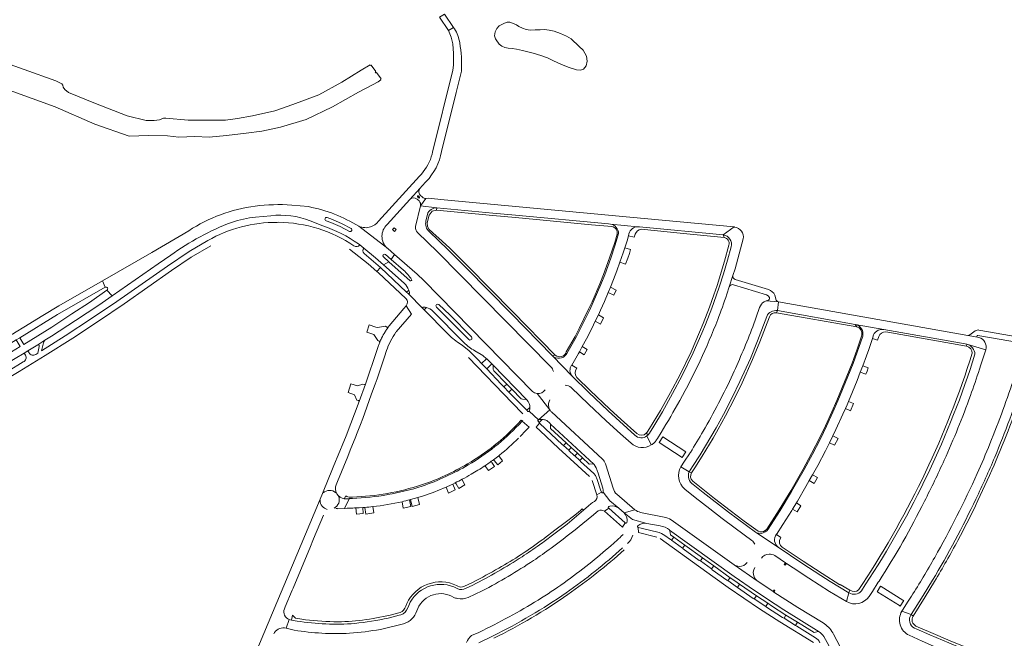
# Model space of a CAD drawing. Header units: metres. Extents: x 166325 to 190320, y 381923 to 404576.
# Tile 371 of 656: x 175413 to 175992, y 389663 to 390027. Entities that reach past the tile are written whole.
import ezdxf

# ---------------------------------------------------------------- set-up
doc = ezdxf.new("R2010")
doc.units = ezdxf.units.M
for name, color, linetype, lineweight in [('B-WE-OG-WATER_BEEK-GV', 8, 'Continuous', 18), ('B-WE-OG-WATER_MEER-GV', 8, 'Continuous', 18), ('B-WE-VH-VERHARDING_ASFALT-GV', 8, 'Continuous', 18), ('B-WE-VH-VERHARDING_BETON-GV', 8, 'Continuous', 18), ('B-WE-VH-VERHARDING_BETONSTRAATSTEEN-GV', 8, 'Continuous', 18)]:
    doc.layers.add(name, color=color, linetype=linetype, lineweight=lineweight)

msp = doc.modelspace()

# ---------------------------------------------------------------- linework, layer by layer
at = {"layer": 'B-WE-OG-WATER_BEEK-GV', "flags": 128}
for points in [[(175619.007, 389999.908), (175613.749, 389996.831), (175602.361, 389989.81), (175588.731, 389982.389), (175573.507, 389976.566), (175563.025, 389972.834), (175549.817, 389969.975), (175541.037, 389968.469), (175533.952, 389967.426), (175525.341, 389967.395), (175511.96, 389967.342), (175498.883, 389968.631), (175497.504, 389968.627), (175495.198, 389967.654), (175492.019, 389967.234), (175487.249, 389967.222), (175476.189, 389969.886), (175456.476, 389977.556), (175441.729, 389983.745), (175439.512, 389985.396), (175438.522, 389986.802), (175438.232, 389988.008), (175437.808, 389988.783), (175434.107, 389990.459), (175415.508, 389997.194), (175398.232, 390003.271)], [(175406.653, 389985.063), (175433.718, 389975.34), (175457.208, 389965.105), (175477.298, 389957.923), (175488.634, 389958.392), (175499.837, 389958.202), (175506.531, 389957.481), (175515.931, 389957.802), (175524.246, 389957.478), (175534.474, 389958.366), (175546.165, 389959.679), (175555.293, 389961.002), (175566.337, 389963.312), (175581.385, 389967.758), (175596.832, 389975.199), (175612.226, 389983.977), (175620.331, 389988.289), (175623.608, 389990.033), (175625.243, 389991.225), (175625.032, 389991.437), (175625.456, 389991.736), (175622.671, 389995.542), (175622.355, 389995.303), (175621.99, 389995.776), (175622.316, 389996.027), (175619.547, 389999.812), (175619.245, 389999.588), (175619.007, 389999.908)]]:
    msp.add_lwpolyline(points, dxfattribs=at)
at = {"layer": 'B-WE-OG-WATER_MEER-GV', "flags": 128}
msp.add_lwpolyline([(175692.986, 390014.58), (175694.908, 390012.105), (175696.421, 390010.956), (175698.105, 390010.238), (175700.063, 390009.71), (175702.39, 390009.464), (175705.096, 390009.078), (175708.502, 390008.453), (175714.923, 390006.899), (175719.429, 390005.454), (175723.272, 390004.007), (175726.781, 390002.391), (175731.429, 390000.233), (175735.96, 389998.401), (175740.268, 389997.084), (175742.634, 389996.735), (175744.36, 389997.453), (175745.965, 389999.317), (175746.66, 390002.179), (175746.192, 390005.025), (175744.254, 390008.552), (175741.889, 390010.833), (175737.089, 390015.191), (175734.35, 390016.827), (175730.923, 390018.365), (175727.254, 390019.777), (175724.305, 390020.368), (175721.443, 390020.804), (175718.891, 390020.628), (175716.054, 390020.453), (175713.063, 390020.332), (175710.716, 390020.702), (175708.494, 390021.528), (175706.322, 390022.479), (175704.985, 390023.386), (175702.6, 390024.416), (175701.021, 390024.954), (175699.562, 390024.995), (175697.905, 390024.414), (175694.895, 390022.873), (175693.499, 390021.33), (175692.534, 390019.404), (175692.166, 390016.922), (175692.698, 390015.312)], close=True, dxfattribs=at)
at = {"layer": 'B-WE-VH-VERHARDING_ASFALT-GV', "flags": 128}
for points in [[(175662.73, 390029.786), (175659.823, 390028.015), (175664.982, 390020.06), (175667.946, 390021.982)], [(175651.72, 389921.385), (175648.589, 389917.068), (175658.285, 389915.857), (175691.185, 389912.772), (175704.502, 389911.608), (175759.178, 389906.398), (175760.361, 389906.285), (175776.445, 389904.73), (175777.439, 389904.729), (175826.618, 389899.966), (175833.03, 389904.614), (175780.025, 389909.627), (175662.509, 389920.615), (175653.169, 389921.527)], [(175791.156, 389781.143), (175788.973, 389777.801), (175802.493, 389769.051), (175804.621, 389772.368)], [(175759.227, 389739.198), (175756.699, 389737.432), (175767.356, 389728.106), (175768.924, 389730.614)], [(175919.49, 389693.081), (175919.142, 389693.445), (175917.027, 389690.076), (175917.54, 389689.843), (175930.209, 389681.897), (175930.653, 389681.539), (175932.766, 389684.898), (175932.233, 389685.141)]]:
    msp.add_lwpolyline(points, close=True, dxfattribs=at)
for points in [[(175668.671, 390021.136), (175667.946, 390021.982), (175664.982, 390020.06), (175666.667, 390016.267), (175667.533, 390012.222), (175668.062, 390006.568), (175668.022, 389999.789), (175667.622, 389996.779), (175655.689, 389948.56), (175655.43, 389947.513)], [(175660.977, 389948.911), (175669.56, 389983.69), (175672.662, 389996.257)], [(175649.155, 389935.656), (175648.075, 389934.472), (175623.864, 389907.937)], [(175648.373, 389927.41), (175649.431, 389928.538), (175652.001, 389931.278)], [(175628.922, 389906.012), (175642.304, 389920.797), (175648.373, 389927.41)], [(175648.373, 389927.41), (175642.304, 389920.797)], [(175646.559, 389920.963), (175647.733, 389919.877)], [(175647.587, 389921.685), (175646.816, 389922.386)], [(175647.236, 389922.819), (175647.982, 389922.117)], [(175649.774, 389922.067), (175648.419, 389923.369)], [(175648.589, 389917.068), (175651.72, 389921.385)], [(175582.771, 389916.552), (175572.875, 389917.52)], [(175658.285, 389915.857), (175648.589, 389917.068), (175645.689, 389904.852)], [(175551.658, 389910.457), (175560.655, 389911.205)], [(175565.167, 389907.36), (175564.378, 389907.329)], [(175583.819, 389908.238), (175591.201, 389905.31)], [(175512.33, 389902.405), (175490.6, 389889.504), (175461.69, 389872.946), (175463.202, 389869.165)], [(175628.058, 389888.429), (175631.282, 389885.545), (175633.268, 389888.388), (175629.324, 389891.863), (175612.332, 389905.024)], [(175612.332, 389905.024), (175629.324, 389891.863), (175628.937, 389892.204)], [(175646.771, 389901.366), (175658.607, 389889.894), (175725.232, 389822.409)], [(175774.626, 389782.11), (175758.927, 389796.548), (175747.349, 389807.461), (175737.852, 389816.82), (175726.135, 389828.782), (175701.975, 389853.718), (175675.442, 389880.623), (175664.636, 389891.277), (175653.609, 389901.856)], [(175765.026, 389900.724), (175764.843, 389899.92), (175762.914, 389893.432), (175760.454, 389886.168), (175756.927, 389876.43), (175754.67, 389870.822), (175750.113, 389860.33), (175748.136, 389855.963), (175742.522, 389844.517), (175740.111, 389839.867), (175734.667, 389830.144), (175734.308, 389829.62)], [(175776.445, 389904.73), (175760.361, 389906.285)], [(175833.276, 389904.58), (175833.153, 389904.598), (175833.03, 389904.614), (175826.618, 389899.966)], [(175523.562, 389896.578), (175512.496, 389890.161), (175499.929, 389881.631), (175469.956, 389860.774), (175455.112, 389850.698), (175439.768, 389840.652), (175425.717, 389831.796), (175426.864, 389836.455), (175427.279, 389837.372), (175427.813, 389837.95), (175423.566, 389835.326)], [(175758.964, 389866.068), (175760.281, 389869.212), (175762.13, 389873.627), (175764.08, 389878.788), (175765.887, 389883.996), (175767.761, 389889.395), (175768.715, 389892.321), (175770.035, 389896.376), (175770.896, 389899.399), (175770.794, 389899.425), (175771.123, 389900.617)], [(175828.685, 389864.994), (175830.131, 389869.338), (175832.299, 389876.104), (175833.518, 389880.036), (175838.379, 389897.556)], [(175380.852, 389801.368), (175396.909, 389810.441), (175412.554, 389819.635), (175427.986, 389829.015), (175444.188, 389839.304), (175459.271, 389849.207), (175474.291, 389859.476), (175502.251, 389878.961), (175513.834, 389886.851), (175525.237, 389893.476)], [(175606.803, 389891.581), (175617.891, 389882.898), (175622.968, 389878.382), (175625.043, 389880.743), (175615.411, 389889.093)], [(175612.115, 389894.634), (175612.886, 389894.039), (175615.332, 389892.229), (175622.217, 389886.461), (175626.882, 389882.253), (175629.961, 389884.068), (175626.769, 389886.955)], [(175615.332, 389892.229), (175612.886, 389894.039)], [(175831.252, 389892.974), (175829.034, 389885.05), (175826.663, 389877.054), (175824.397, 389869.765), (175822.491, 389864.153), (175819.854, 389856.834), (175816.128, 389847.201), (175814.06, 389842.153), (175808.969, 389830.585), (175802.481, 389817.264), (175796.85, 389806.586), (175790.938, 389795.918), (175785.844, 389787.421), (175783.312, 389783.43), (175782.527, 389782.43), (175781.751, 389781.729), (175784.296, 389776.406)], [(175464.2, 389867.429), (175467.319, 389864.071), (175494.419, 389882.904), (175501.743, 389887.951)], [(175642.597, 389873.017), (175629.961, 389884.068), (175626.882, 389882.253), (175639.037, 389871.504)], [(175633.268, 389888.388), (175631.282, 389885.545), (175638.694, 389879.161)], [(175714.376, 389807.896), (175650.47, 389873.183), (175646.695, 389876.771), (175633.268, 389888.388)], [(175664.387, 389841.98), (175650.779, 389855.874), (175650.012, 389856.658), (175641.274, 389865.508), (175640.444, 389866.287), (175625.043, 389880.743), (175622.968, 389878.382), (175623.873, 389877.578), (175639.988, 389862.566)], [(175371.893, 389816.031), (175373.68, 389816.941), (175375.92, 389818.156), (175385.097, 389822.971), (175400.684, 389831.927), (175410.822, 389838.136), (175412.991, 389839.472), (175435.104, 389853.108), (175463.202, 389869.165), (175461.69, 389872.946), (175435.895, 389858.172), (175426.468, 389852.54), (175415.299, 389845.618), (175410.898, 389842.89), (175408.709, 389841.534), (175408.267, 389841.284), (175373.862, 389821.829), (175371.677, 389820.592), (175370.567, 389819.98), (175369.871, 389819.655)], [(175832.299, 389876.104), (175830.131, 389869.338)], [(175853.16, 389867.746), (175833.682, 389873.639)], [(175415.566, 389830.434), (175417.728, 389831.727), (175423.566, 389835.326), (175427.813, 389837.95), (175431.602, 389840.323), (175445.788, 389849.512), (175459.547, 389858.67), (175467.319, 389864.071), (175464.2, 389867.429), (175453.912, 389860.267), (175443.686, 389853.436), (175431.786, 389845.721), (175415.412, 389835.559), (175412.991, 389839.472), (175410.822, 389838.136), (175413.232, 389834.225), (175408.177, 389831.169)], [(175737.387, 389823.351), (175737.488, 389823.292), (175741.476, 389830.195), (175741.998, 389831.135), (175743.711, 389834.225), (175746.237, 389838.782), (175749.278, 389844.855), (175751.37, 389849.204), (175753.164, 389852.933), (175754.453, 389855.613), (175756.715, 389860.699), (175758.964, 389866.068)], [(175832.579, 389870.652), (175852.099, 389864.726), (175852.961, 389864.201), (175853.802, 389863.185)], [(175641.274, 389865.508), (175650.012, 389856.658)], [(175858.486, 389855.389), (175859.004, 389860.6), (175851.755, 389861.101), (175850.635, 389860.557)], [(175853.398, 389861.734), (175852.879, 389861.421), (175851.755, 389861.101), (175859.004, 389860.6)], [(175857.527, 389862.114), (175857.211, 389863.821), (175856.945, 389864.543)], [(175859.004, 389860.6), (175858.486, 389855.389), (175904.164, 389847.31), (175921.035, 389844.335), (175968.873, 389835.913), (175969.878, 389835.684), (175981.017, 389832.421)], [(175976.894, 389839.691), (175976.071, 389839.87), (175970.405, 389840.862), (175859.004, 389860.6)], [(175634.306, 389842.873), (175643.264, 389853.38), (175640.257, 389858.309), (175638.884, 389856.698), (175630.148, 389846.449), (175629.578, 389845.672), (175628.914, 389844.722)], [(175640.257, 389858.309), (175643.264, 389853.38)], [(175655.834, 389855.158), (175673.49, 389837.238)], [(175659.364, 389858.943), (175665.89, 389852.884), (175678.512, 389840.044)], [(175847.954, 389857.267), (175843.935, 389845.846)], [(175807.272, 389772.008), (175806.99, 389771.559), (175806.708, 389771.11), (175803.892, 389766.838), (175801.734, 389763.565), (175806.627, 389760.653), (175808.613, 389763.7), (175812.998, 389770.54), (175819.329, 389781.098), (175822.416, 389786.432), (175826.701, 389794.317), (175831.924, 389804.345), (175836.39, 389813.649), (175842.527, 389827.312), (175846.776, 389837.659), (175852.203, 389852.031)], [(175921.035, 389844.335), (175904.164, 389847.31)], [(175974.808, 389843.496), (175971.666, 389841.196)], [(176009.651, 389838.263), (175976.957, 389843.981)], [(175678.71, 389838.612), (175678.341, 389838.385)], [(175908.603, 389840.39), (175902.943, 389824.335), (175899.939, 389816.611), (175894.027, 389802.314), (175891.102, 389795.691), (175887.296, 389787.4), (175883.705, 389780.055), (175879.082, 389771.026), (175874.118, 389761.917), (175866.798, 389749.096), (175859.979, 389737.9), (175852.965, 389726.95)], [(175898.502, 389797.838), (175899.476, 389800.018), (175900.326, 389802.048), (175902.638, 389807.575), (175905.363, 389814.386), (175907.186, 389819.184), (175908.636, 389823.003), (175910.832, 389828.785), (175912.189, 389832.617), (175914.345, 389839.036), (175914.278, 389839.057), (175914.941, 389841.144)], [(175970.405, 389840.862), (175976.071, 389839.87)], [(175976.237, 389840.829), (176001.305, 389836.483), (176009.376, 389835.084), (176011.351, 389837.18)], [(175418.436, 389830.55), (175417.728, 389831.727), (175415.566, 389830.434), (175416.305, 389829.15)], [(175424.395, 389834.404), (175423.531, 389830.426), (175422.37, 389829.622)], [(175623.845, 389834.839), (175623.089, 389832.588), (175616.229, 389812.167), (175612.435, 389802.033), (175604.856, 389781.786), (175599.214, 389768.045), (175599.048, 389767.641), (175591.718, 389749.79), (175590.91, 389747.775), (175588.648, 389742.136), (175546.19, 389641.131), (175551.255, 389639.002)], [(175619.681, 389805.818), (175621.054, 389809.547), (175621.998, 389812.112), (175623.078, 389815.338), (175626.219, 389824.764), (175627.349, 389828.141), (175628.609, 389831.912)], [(175711.751, 389796.135), (175711.057, 389796.848), (175700.499, 389807.53), (175697.558, 389810.505), (175695.952, 389812.13), (175687.5, 389821.155), (175686.819, 389821.882), (175684.509, 389824.289), (175682.5, 389826.381), (175680.6, 389828.359), (175676.925, 389831.925), (175673.235, 389834.924), (175671.3, 389836.313)], [(175679.706, 389832.283), (175680.584, 389831.755), (175684.221, 389829.568), (175685.167, 389828.966), (175687.46, 389827.147), (175687.618, 389827.022), (175689.803, 389824.807), (175690.522, 389824.077), (175691.132, 389823.459), (175711.198, 389802.904)], [(175977.265, 389820.94), (175978.13, 389823.587), (175981.017, 389832.421), (175969.878, 389835.684)], [(175303.972, 389769.624), (175307.414, 389771.422), (175363.563, 389800.756), (175365.296, 389801.661), (175376.439, 389807.675), (175378.256, 389808.656), (175380.527, 389809.927), (175393.256, 389817.166), (175405.033, 389824.083), (175415.566, 389830.434)], [(175676.823, 389827.759), (175702.448, 389801.144), (175708.802, 389794.762)], [(175726.135, 389828.782), (175737.852, 389816.82)], [(175415.069, 389825.218), (175406.203, 389819.887), (175385.305, 389807.828), (175384.86, 389807.571)], [(175737.179, 389810.155), (175747.371, 389800.368), (175757.829, 389790.599), (175766.148, 389782.957), (175772.372, 389777.382)], [(175598.925, 389753.029), (175599.711, 389754.925), (175605.79, 389769.579), (175607.322, 389773.261), (175610.564, 389781.291), (175611.032, 389782.521), (175611.405, 389783.503), (175613.259, 389788.376), (175614.609, 389792.037), (175619.681, 389805.818)], [(175712.472, 389796.317), (175717.908, 389791.088), (175724.607, 389797.157), (175717.105, 389806.649)], [(175717.105, 389806.649), (175724.607, 389797.157)], [(175724.607, 389797.157), (175717.908, 389791.088), (175718.713, 389791.333)], [(175857.826, 389723.849), (175857.946, 389723.767), (175861.676, 389729.539), (175866.873, 389737.831), (175867.395, 389738.687), (175869.67, 389742.417), (175870.184, 389743.261), (175875.239, 389751.91), (175877.192, 389755.435), (175879.11, 389758.897), (175882.117, 389764.324), (175886.703, 389773.003), (175889.013, 389777.688), (175891.048, 389781.814), (175892.82, 389785.407), (175896.999, 389794.475), (175898.502, 389797.838)], [(175708.794, 389790.822), (175708.376, 389790.373), (175712.551, 389786.893)], [(175717.908, 389791.088), (175712.472, 389796.317)], [(175755.62, 389768.114), (175725.526, 389795.884)], [(175707.196, 389781.422), (175710.506, 389784.866), (175711.047, 389785.402), (175712.551, 389786.893), (175708.376, 389790.373), (175706.416, 389788.271), (175706.339, 389788.332)], [(175716.641, 389786.935), (175718.603, 389789.291), (175718.392, 389789.69), (175717.696, 389790.364)], [(175739.418, 389769.945), (175739.318, 389770.037), (175738.874, 389770.253), (175735.986, 389772.888), (175735.833, 389773.246), (175735.726, 389773.343), (175732.759, 389776.05), (175732.657, 389776.143), (175732.122, 389776.387), (175718.603, 389789.291), (175716.641, 389786.935), (175719.02, 389784.665), (175729.652, 389774.534), (175747.98, 389757.772)], [(175723.218, 389790.425), (175724.184, 389789.655), (175724.821, 389788.996), (175725.1, 389788.683), (175750.467, 389765.192), (175750.75, 389764.981), (175751.887, 389762.904), (175753.096, 389759.89), (175755.766, 389751.059), (175756.03, 389749.762), (175756.001, 389748.719), (175759.873, 389743.537), (175765.181, 389739.178), (175768.346, 389736.48), (175774.646, 389738.323), (175764.059, 389747.381)], [(175784.296, 389776.406), (175781.751, 389781.729)], [(175787.373, 389779.34), (175787.945, 389780.184), (175790.104, 389783.685)], [(175694.71, 389770.103), (175694.756, 389770.138), (175694.802, 389770.173), (175694.986, 389770.453)], [(175749.438, 389755.458), (175752.295, 389747.06), (175754.996, 389748.599), (175754.489, 389750.014), (175752.507, 389756.095), (175751.443, 389758.394), (175750.432, 389759.636), (175742.732, 389766.729), (175742.452, 389767.139), (175742.366, 389767.218), (175739.418, 389769.945)], [(175757.521, 389764.756), (175757.365, 389765.263)], [(175761.777, 389750.946), (175757.521, 389764.756)], [(175806.627, 389760.653), (175801.734, 389763.565)], [(175663.69, 389751.643), (175664.471, 389752.001), (175667.588, 389753.423), (175668.966, 389754.115)], [(175804.024, 389750.466), (175810.102, 389745.541), (175818.668, 389738.818), (175826.028, 389733.178), (175833.597, 389727.519), (175843.414, 389720.235)], [(175858.829, 389716.219), (175846.163, 389724.781), (175845.541, 389725.114), (175829.729, 389736.818), (175814.71, 389748.499), (175808.95, 389753.076)], [(175598.748, 389739.015), (175599.734, 389739.053), (175599.734, 389738.902), (175599.886, 389738.909), (175603.933, 389739.08), (175606.557, 389744.821), (175604.556, 389744.719)], [(175608.573, 389744.962), (175606.554, 389744.905), (175606.557, 389744.821), (175603.933, 389739.08), (175605.383, 389739.141), (175608.858, 389739.288), (175609.731, 389739.336), (175610.605, 389739.383), (175612.606, 389739.493), (175614.607, 389739.603), (175615.253, 389739.652), (175615.9, 389739.703)], [(175642.202, 389744.127), (175642.773, 389744.275), (175647.058, 389745.46), (175650.379, 389746.47)], [(175754.996, 389748.599), (175752.295, 389747.06)], [(175765.181, 389739.178), (175759.873, 389743.537), (175756.001, 389748.719)], [(175750.913, 389743.165), (175749.714, 389742.475), (175748.763, 389741.799), (175747.451, 389740.559), (175744.398, 389737.973), (175734.815, 389729.857), (175726.295, 389723.306), (175722.184, 389720.252)], [(175756.699, 389737.432), (175759.227, 389739.198)], [(175759.321, 389740.17), (175760.009, 389740.392)], [(175568.554, 389679.962), (175569.091, 389681.223), (175573.157, 389690.965), (175573.682, 389692.223), (175583.909, 389716.726), (175585.372, 389720.231), (175585.775, 389721.206), (175591.556, 389735.189)], [(175744.078, 389730.267), (175747.165, 389732.811), (175750.222, 389735.331), (175751.89, 389736.707), (175753.108, 389737.636)], [(175774.646, 389738.323), (175768.346, 389736.48), (175773.301, 389732.478), (175781.74, 389730.29), (175789.414, 389728.789)], [(175781.74, 389730.29), (175773.301, 389732.478), (175768.346, 389736.48)], [(175791.765, 389734.031), (175778.983, 389736.541), (175777.97, 389736.74)], [(175768.924, 389730.614), (175767.356, 389728.106)], [(175770.044, 389731.448), (175769.962, 389730.965)], [(175776.802, 389724.839), (175776.557, 389727.933)], [(175829.349, 389696.599), (175829.166, 389696.729), (175828.728, 389696.852), (175820.121, 389702.947), (175819.825, 389703.406), (175819.719, 389703.482), (175813.166, 389708.192), (175813.068, 389708.262), (175812.393, 389708.515), (175803.06, 389715.272), (175802.841, 389715.664), (175802.715, 389715.755), (175796.165, 389720.461), (175796.071, 389720.528), (175795.542, 389720.717), (175792.256, 389723.187), (175790.287, 389724.415), (175788.889, 389725.017), (175778.31, 389727.523), (175776.557, 389727.933), (175776.802, 389724.839), (175787.506, 389722.269)], [(175832.933, 389705.927), (175796.051, 389732.368)], [(175767.656, 389723.83), (175766.626, 389722.685), (175766.082, 389722.081), (175765.01, 389721.132), (175761.596, 389718.111), (175761.123, 389717.695), (175760.65, 389717.28)], [(175789.508, 389721.335), (175820.481, 389699.022), (175829.469, 389692.652), (175848.005, 389679.956), (175859.854, 389672.311), (175879.566, 389660.145)], [(175794.956, 389726.42), (175795.07, 389726.293), (175832.937, 389699.098), (175844.973, 389690.82), (175857.193, 389682.684), (175862.179, 389679.464), (175882.939, 389666.584)], [(175848.864, 389724.418), (175847.355, 389724.474), (175846.163, 389724.781), (175858.829, 389716.219)], [(175856.864, 389711.327), (175863.236, 389707.05), (175863.725, 389706.723), (175867.628, 389704.103), (175876.844, 389698.069), (175889.061, 389690.324), (175898.994, 389684.332), (175900.464, 389689.412), (175889.463, 389696.133), (175883.997, 389699.614), (175872.778, 389706.849), (175858.829, 389716.219)], [(175832.933, 389705.927), (175846.542, 389696.495)], [(175885.3, 389671.773), (175870.383, 389680.898), (175856.372, 389689.926), (175855.885, 389690.24), (175855.704, 389690.356), (175846.542, 389696.495), (175832.933, 389705.927)], [(175880.91, 389663.016), (175869.803, 389669.768), (175869.159, 389670.315), (175862.393, 389674.51), (175862.316, 389674.545), (175861.346, 389674.991), (175852.001, 389680.923), (175851.558, 389681.462), (175844.848, 389685.915), (175844.711, 389686.005), (175844.241, 389686.092), (175834.954, 389692.645), (175829.349, 389696.599)], [(175910.055, 389694.052), (175907.846, 389690.626)], [(175912.387, 389687.369), (175914.282, 389690.286), (175917.775, 389695.66), (175918.231, 389696.362)], [(175937.202, 389687.427), (175935.382, 389684.564), (175931.961, 389679.181), (175931.582, 389678.585), (175936.987, 389676.646), (175944.071, 389687.813), (175949.557, 389696.816)], [(175666.852, 389687.427), (175668.112, 389686.778)], [(175676.672, 389686.709), (175684.905, 389690.621)], [(175900.464, 389689.412), (175898.994, 389684.332)], [(175936.987, 389676.646), (175931.582, 389678.585)], [(175568.602, 389668.768), (175569.55, 389668.594), (175571.423, 389673.706)], [(175576.005, 389672.833), (175572.684, 389673.466), (175571.423, 389673.706), (175569.55, 389668.594), (175574.394, 389667.508)], [(175625.046, 389667.957), (175638.664, 389671.245)], [(175682.956, 389666.212), (175678.653, 389664.404)], [(175885.708, 389663.838), (175887.616, 389660.31), (175890.521, 389655.209), (175893.225, 389651.15), (175896.732, 389648.821), (175897.6, 389648.304), (175898.789, 389654.072)], [(175895.409, 389657.6), (175891.326, 389665.188), (175890.963, 389665.863)], [(175935.944, 389664.484), (175943.538, 389661.083), (175950.286, 389658.161), (175968.864, 389650.524), (175971.772, 389649.329)], [(175959.167, 389659.988), (175948.075, 389664.681), (175939.934, 389668.23), (175939.116, 389668.587)]]:
    msp.add_lwpolyline(points, dxfattribs=at)
at = {"layer": 'B-WE-VH-VERHARDING_ASFALT-GV'}
for points in [[(175671.635, 390012.837, 0.1000336), (175668.671, 390021.136)], [(175672.662, 389996.257, 0.0563861), (175671.635, 390012.837)], [(175655.43, 389947.513, -0.1135494), (175649.155, 389935.656)], [(175652.001, 389931.278, 0.1402063), (175660.977, 389948.911)], [(175648.419, 389923.369, -0.2647451), (175647.652, 389925.713)], [(175647.652, 389925.713, -0.115645), (175648.373, 389927.41)], [(175642.304, 389920.797, -0.4080023), (175646.559, 389920.963)], [(175646.816, 389922.386, -0.9648383), (175647.236, 389922.819)], [(175647.733, 389919.877, -0.2676141), (175648.589, 389917.068)], [(175651.72, 389921.385, -0.1964503), (175649.774, 389922.067)], [(175551.371, 389916.863, 0.1118941), (175512.33, 389902.405)], [(175572.875, 389917.52, 0.0490631), (175551.371, 389916.863)], [(175612.332, 389905.024, 0.0902604), (175582.771, 389916.552)], [(175501.743, 389887.951, -0.0666183), (175537.506, 389907.317)], [(175564.378, 389907.329, 0.1338084), (175523.562, 389896.578)], [(175537.506, 389907.317, -0.0556985), (175551.658, 389910.457)], [(175560.655, 389911.205, -0.1222122), (175583.819, 389908.238)], [(175609.492, 389893.484, 0.1450654), (175565.167, 389907.36)], [(175593.079, 389908.258, -0.992573), (175593.773, 389910.184)], [(175623.864, 389907.937, -0.1504797), (175619.269, 389904.669)], [(175591.201, 389905.31, -0.0698235), (175612.115, 389894.634)], [(175607.768, 389903.767, -0.9377874), (175606.831, 389901.989)], [(175619.269, 389904.669, -0.1877408), (175612.332, 389905.024)], [(175628.937, 389892.204, -0.4347229), (175628.922, 389906.012)], [(175645.689, 389904.852, 0.2329291), (175646.771, 389901.366)], [(175838.379, 389897.556, 0.4139718), (175833.276, 389904.58)], [(175612.886, 389894.039, -0.4039392), (175609.492, 389893.484)], [(175615.411, 389889.093, -0.3964681), (175615.332, 389892.229)], [(175626.769, 389886.955, -0.9543886), (175628.058, 389888.429)], [(175643.36, 389873.697, -0.832371), (175642.597, 389873.017)], [(175833.682, 389873.639, -0.3836432), (175832.299, 389876.104)], [(175639.037, 389871.504, -0.1230645), (175641.688, 389867.418)], [(175641.688, 389867.418, -0.0365513), (175642.063, 389865.973)], [(175830.131, 389869.338, -0.3873892), (175832.579, 389870.652)], [(175856.945, 389864.543, 0.1952254), (175853.16, 389867.746)], [(175639.988, 389862.566, -0.393306), (175640.257, 389858.309)], [(175823.369, 389850.116, 0.0079703), (175828.685, 389864.994)], [(175850.635, 389860.557, 0.1631302), (175847.954, 389857.267)], [(175853.802, 389863.185, -0.3184663), (175853.398, 389861.734)], [(175859.004, 389860.6, -0.3014536), (175857.527, 389862.114)], [(175652.112, 389857.228, -0.1326756), (175655.834, 389855.158)], [(175801.042, 389802.594, 0.0338746), (175823.369, 389850.116)], [(175628.914, 389844.722, 0.0120283), (175627.762, 389842.939)], [(175843.935, 389845.846, -0.0150729), (175832.246, 389818.025)], [(175904.164, 389847.31, -0.4237492), (175908.603, 389840.39)], [(175914.941, 389841.144, -0.1847695), (175917.663, 389843.91)], [(175976.957, 389843.981, 0.1932471), (175974.808, 389843.496)], [(175625.716, 389839.221, 0.0153245), (175624.627, 389836.827)], [(175628.609, 389831.912, -0.0781793), (175634.149, 389842.668)], [(175671.3, 389836.313, -0.0518394), (175664.387, 389841.98)], [(175673.49, 389837.238, 0.0583807), (175679.706, 389832.283)], [(175678.341, 389838.385, -0.4132068), (175676.996, 389838.336)], [(175971.666, 389841.196, -0.1840796), (175970.405, 389840.862)], [(175976.071, 389839.87, -0.9371042), (175976.237, 389840.829)], [(175981.017, 389832.421, 0.3894362), (175976.894, 389839.691)], [(175423.566, 389835.326, -0.6768191), (175424.395, 389834.404)], [(175624.627, 389836.827, 0.0121683), (175623.845, 389834.839)], [(175416.305, 389829.15, -0.4306248), (175415.069, 389825.218)], [(175422.37, 389829.622, -0.4210875), (175418.436, 389830.55)], [(175725.232, 389822.409, -0.134525), (175726.717, 389819.684)], [(175737.852, 389816.82, -0.3471311), (175737.387, 389823.351)], [(175971.892, 389805.434, 0.0075607), (175977.265, 389820.94)], [(175832.246, 389818.025, -0.0225362), (175814.782, 389784.469)], [(175997.993, 389816.97, -0.0166045), (175983.381, 389777.093)], [(175721.941, 389808.879, -0.2860142), (175717.105, 389806.649)], [(175733.742, 389811.518, -0.1603633), (175737.179, 389810.155)], [(175711.198, 389802.904, -0.1974411), (175712.907, 389798.463)], [(175717.105, 389806.649, -0.1537495), (175714.376, 389807.896)], [(175724.067, 389798.633, -0.2025603), (175724.66, 389802.923)], [(175790.104, 389783.685, 0.0117996), (175801.042, 389802.594)], [(175956.515, 389767.421, 0.0213434), (175971.892, 389805.434)], [(175724.607, 389797.157, -0.069255), (175724.067, 389798.633)], [(175725.526, 389795.884, -0.0684145), (175724.607, 389797.157)], [(175720.091, 389791.47, -0.0609403), (175721.434, 389791.272)], [(175721.434, 389791.272, -0.0878873), (175723.218, 389790.425)], [(175694.986, 389770.453, 0.0329646), (175706.252, 389780.453)], [(175785.959, 389777.68, 0.0540878), (175787.373, 389779.34)], [(175814.782, 389784.469, -0.0085461), (175807.272, 389772.008)], [(175772.372, 389777.382, 0.3269382), (175784.296, 389776.406)], [(175784.296, 389776.406, 0.0514573), (175785.959, 389777.68)], [(175983.381, 389777.093, -0.0087582), (175975.927, 389759.654)], [(175690.233, 389766.804, 0.0034175), (175691.466, 389767.69)], [(175757.365, 389765.263, 0.1084408), (175755.62, 389768.114)], [(175678.377, 389759.141, 0.0146751), (175686.329, 389764.116)], [(175686.329, 389764.116, 0.0072584), (175690.233, 389766.804)], [(175801.734, 389763.565, 0.3688865), (175804.024, 389750.466)], [(175944.917, 389743.284, 0.0105386), (175956.515, 389767.421)], [(175668.966, 389754.115, 0.0074461), (175673.091, 389756.214)], [(175673.091, 389756.214, 0.0099452), (175678.377, 389759.141)], [(175808.95, 389753.076, -0.3799783), (175806.627, 389760.653)], [(175975.927, 389759.654, -0.0231993), (175950.901, 389710.247)], [(175603.805, 389744.783, -0.4771782), (175598.925, 389753.029)], [(175649.618, 389752.218, -0.068557), (175608.573, 389744.962)], [(175650.379, 389746.47, 0.0226827), (175663.69, 389751.643)], [(175764.059, 389747.381, -0.1329783), (175761.777, 389750.946)], [(175591.301, 389748.213, -0.3875002), (175598.84, 389748.284)], [(175600.348, 389746.241, -0.4045703), (175597.802, 389739.25)], [(175604.556, 389744.719, -0.032065), (175603.805, 389744.783)], [(175752.295, 389747.06, -0.346684), (175750.913, 389743.165)], [(175756.001, 389748.719, -0.7841802), (175754.996, 389748.599)], [(175593.8, 389738.515, -0.343984), (175589.554, 389743.858)], [(175615.9, 389739.703, 0.0073807), (175620.503, 389740.147)], [(175620.503, 389740.147, 0.0279852), (175637.751, 389743.051)], [(175759.227, 389739.198, -0.6315522), (175759.321, 389740.17)], [(175760.009, 389740.392, -0.2227445), (175765.181, 389739.178)], [(175918.231, 389696.362, 0.0271324), (175944.917, 389743.284)], [(175753.108, 389737.636, -0.3320603), (175756.699, 389737.432)], [(175768.346, 389736.48, -0.2365133), (175770.044, 389731.448)], [(175777.97, 389736.74, -0.0983202), (175774.646, 389738.323)], [(175796.051, 389732.368, 0.0877025), (175791.765, 389734.031)], [(175725.442, 389715.8, 0.0141751), (175744.078, 389730.267)], [(175769.962, 389730.965, -0.5555805), (175768.924, 389730.614)], [(175776.557, 389727.933, -0.6200162), (175776.356, 389728.8)], [(175776.356, 389728.8, -0.230697), (175781.74, 389730.29)], [(175789.414, 389728.789, -0.1541799), (175794.956, 389726.42)], [(175770.269, 389718.456, 0.1311161), (175773.471, 389723.338)], [(175858.829, 389716.219, -0.3967249), (175857.826, 389723.849)], [(175715.023, 389708.416, 0.0078198), (175725.442, 389715.8)], [(175722.184, 389720.252, -0.0034578), (175718.469, 389717.587)], [(175734.317, 389689.53, 0.0305242), (175767.4, 389715.844)], [(175760.65, 389717.28, -0.011494), (175747.62, 389706.39)], [(175843.414, 389720.235, -0.134573), (175845.094, 389717.982)], [(175708.316, 389710.693, -0.0286651), (175679.331, 389694.044)], [(175849.01, 389709.895, -0.2306374), (175853.5, 389712.271)], [(175853.5, 389712.271, -0.153327), (175856.864, 389711.327)], [(175950.901, 389710.247, -0.0061332), (175944.195, 389698.751)], [(175684.905, 389690.621, 0.0272437), (175715.023, 389708.416)], [(175747.62, 389706.39, -0.0297495), (175717.808, 389685.228)], [(175836.017, 389704.95, -0.1387113), (175832.933, 389705.927)], [(175840.616, 389707.32, -0.2480483), (175836.017, 389704.95)], [(175844.716, 389698.855, -0.2459523), (175845.157, 389704.258)], [(175846.542, 389696.495, -0.1308278), (175844.716, 389698.855)], [(175944.195, 389698.751, -0.006276), (175937.202, 389687.427)], [(175668.179, 389692.915, 0.4095881), (175641.674, 389682.039)], [(175646.436, 389678.782, -0.4617845), (175666.852, 389687.427)], [(175668.112, 389686.778, 0.0522398), (175670.425, 389686.097)], [(175675.409, 389692.191, -0.2519201), (175670.221, 389691.926)], [(175670.425, 389686.097, 0.1398621), (175676.672, 389686.709)], [(175898.994, 389684.332, 0.3980274), (175912.387, 389687.369)], [(175717.808, 389685.228, -0.0256981), (175682.956, 389666.212)], [(175571.423, 389673.706, -0.4174921), (175568.554, 389679.962)], [(175641.079, 389680.619, -0.239011), (175636.998, 389676.492)], [(175643.588, 389674.155, 0.1187195), (175646.436, 389678.782)], [(175931.582, 389678.585, 0.4429692), (175935.944, 389664.484)], [(175609.892, 389671.477, -0.040461), (175592.987, 389671.147)], [(175629.615, 389674.595, -0.0290894), (175609.892, 389671.477)], [(175638.664, 389671.245, 0.124892), (175643.588, 389674.155)], [(175890.963, 389665.863, 0.1243058), (175885.3, 389671.773)], [(175562.261, 389665.271, -0.3146462), (175568.602, 389668.768)], [(175574.394, 389667.508, 0.0554723), (175606.934, 389665.691)], [(175606.934, 389665.691, 0.0273848), (175625.046, 389667.957)], [(175678.653, 389664.404, 0.10846), (175675.597, 389660.154)], [(175882.939, 389666.584, -0.0948314), (175885.708, 389663.838)], [(175883.426, 389660.12, 0.1396811), (175880.91, 389663.016)]]:
    msp.add_lwpolyline(points, format="xyb", dxfattribs=at)
at = {"layer": 'B-WE-VH-VERHARDING_BETON-GV', "flags": 128}
for points in [[(175863.725, 389706.723), (175863.236, 389707.05), (175862.486, 389706.04), (175863.071, 389705.63)], [(175856.962, 389690.753), (175856.393, 389691.176), (175855.885, 389690.24), (175856.372, 389689.926)]]:
    msp.add_lwpolyline(points, close=True, dxfattribs=at)
at = {"layer": 'B-WE-VH-VERHARDING_BETONSTRAATSTEEN-GV'}
for points in [[(175647.587, 389921.685, 0.9632315), (175647.982, 389922.117)], [(175658.285, 389915.857, 0.3535542), (175652.656, 389911.935)], [(175651.779, 389908.18, 0.260412), (175653.609, 389901.856)], [(175765.026, 389900.724, 0.3507848), (175760.361, 389906.285)], [(175761.054, 389904.871, -0.4237786), (175764.207, 389900.28)], [(175776.445, 389904.73, 0.3324225), (175771.123, 389900.617)], [(175774.774, 389900.337, -0.3051833), (175778.363, 389903.216)], [(175831.252, 389892.974, 0.453956), (175826.618, 389899.966)], [(175827.085, 389898.502, -0.4187969), (175829.932, 389893.917)], [(175643.36, 389873.697, 0.0688966), (175638.694, 389879.161)], [(175464.2, 389867.429, 0.9883543), (175463.202, 389869.165)], [(175641.274, 389865.508, 0.7406619), (175642.063, 389865.973)], [(175650.426, 389857.46, 0.6828435), (175650.012, 389856.658)], [(175652.112, 389857.228, 0.0521858), (175650.426, 389857.46)], [(175657.931, 389858.944, 0.4037977), (175657.936, 389857.52)], [(175659.364, 389858.943, 0.383112), (175657.931, 389858.944)], [(175858.486, 389855.389, 0.3349699), (175852.203, 389852.031)], [(175853.691, 389851.791, -0.3549077), (175857.881, 389854.165)], [(175625.716, 389839.221, -0.023393), (175627.762, 389842.939)], [(175905.105, 389845.892, -0.3711886), (175908.137, 389841.198)], [(175921.035, 389844.335, 0.1375377), (175917.663, 389843.91)], [(175917.986, 389840.131, -0.3429954), (175922.141, 389842.868)], [(175678.71, 389838.612, 0.3128545), (175678.512, 389840.044)], [(175969.631, 389834.499, -0.373213), (175973.01, 389830.293)], [(175974.607, 389829.771, 0.3057899), (175969.878, 389835.684)], [(175726.135, 389828.782, 0.4284832), (175734.308, 389829.62)], [(175734.335, 389831.112, -0.4342973), (175728.736, 389828.598)], [(175973.01, 389830.293, -0.0688176), (175908.682, 389694.913)], [(175910.055, 389694.052, 0.0694097), (175974.607, 389829.771)], [(175740.432, 389816.147, -0.3668693), (175740.47, 389821.544)], [(176003.027, 389814.209, -0.0183795), (175986.235, 389769.26)], [(175987.112, 389767.54, 0.0236959), (176004.241, 389813.668)], [(175712.472, 389796.317, 0.0882241), (175712.907, 389798.463)], [(175711.751, 389796.135, 0.5016339), (175712.472, 389796.317)], [(175717.908, 389791.088, 0.512542), (175717.696, 389790.364)], [(175720.091, 389791.47, 0.0589201), (175718.713, 389791.333)], [(175705.82, 389788.884, -0.0724721), (175676.287, 389765.308)], [(175676.64, 389764.698, 0.0733735), (175706.339, 389788.332)], [(175774.626, 389782.11, 0.3541293), (175781.751, 389781.729)], [(175781.354, 389783.355, -0.403785), (175775.855, 389783.078)], [(175694.71, 389770.103, -0.0062343), (175691.466, 389767.69)], [(175964.514, 389720.236, 0.0212275), (175987.112, 389767.54)], [(175986.235, 389769.26, -0.0115401), (175975.121, 389744.582)], [(175676.287, 389765.308, -0.0515543), (175649.268, 389752.911)], [(175649.618, 389752.218, 0.0516512), (175676.64, 389764.698)], [(175747.612, 389765.273, 0.1469219), (175748.025, 389765.124)], [(175808.623, 389755.127, -0.3590091), (175808, 389760.049)], [(175649.268, 389752.911, -0.0679031), (175608.55, 389745.714)], [(175607.274, 389745.641, -0.1649378), (175604.625, 389746.57)], [(175975.121, 389744.582, -0.0246254), (175949.557, 389696.816)], [(175642.202, 389744.127, -0.0072543), (175637.751, 389743.051)], [(175852.137, 389726.881, -0.2958423), (175848.039, 389725.408)], [(175848.864, 389724.418, 0.2182436), (175852.965, 389726.95)], [(175861.281, 389716.209, -0.3828119), (175860.211, 389721.64)], [(175720.566, 389720.893, -0.0326964), (175694.603, 389703.966)], [(175708.316, 389710.693, 0.0094469), (175718.469, 389717.587)], [(175950.858, 389696.132, 0.0115423), (175964.514, 389720.236)], [(175735.265, 389688.488, 0.0290666), (175768.43, 389714.713)], [(175694.603, 389703.966, -0.0114491), (175679.493, 389695.755)], [(175669.737, 389693.792, 0.4192325), (175640.582, 389683.132)], [(175674.051, 389693.175, -0.2219195), (175670.631, 389693.319)], [(175734.317, 389689.53, -0.0379001), (175691.341, 389664.191)], [(175691.633, 389662.697, 0.0387944), (175735.265, 389688.488)], [(175900.464, 389689.412, 0.367017), (175907.846, 389690.626)], [(175906.405, 389691.353, -0.3755053), (175900.983, 389691.017)], [(175639.893, 389681.517, -0.2334516), (175636.623, 389677.925)], [(175575.986, 389674.346, -0.2238115), (175573.388, 389676.345)], [(175632.852, 389676.905, -0.0285271), (175616.558, 389673.718)], [(175936.987, 389676.646, 0.436391), (175939.116, 389668.587)], [(175939.91, 389669.867, -0.437399), (175938.212, 389675.795)], [(175576.005, 389672.833, 0.029445), (175592.987, 389671.147)], [(175600.059, 389672.419, -0.0304716), (175580.99, 389673.6)], [(175616.558, 389673.718, -0.04054), (175600.059, 389672.419)]]:
    msp.add_lwpolyline(points, format="xyb", dxfattribs=at)
at = {"layer": 'B-WE-VH-VERHARDING_BETONSTRAATSTEEN-GV', "flags": 128}
for points in [[(175653.609, 389901.856), (175664.636, 389891.277), (175675.442, 389880.623), (175701.975, 389853.718), (175726.135, 389828.782), (175727.828, 389829.154), (175702.954, 389854.678), (175676.414, 389881.588), (175665.587, 389892.264), (175659.452, 389898.094), (175657.824, 389899.295), (175653.662, 389903.063), (175652.772, 389904.864), (175652.487, 389907.054), (175653.633, 389911.583), (175655.389, 389913.917), (175657.926, 389914.559)], [(175657.926, 389914.559), (175658.285, 389915.857)], [(175658.285, 389915.857), (175657.926, 389914.559), (175691.061, 389911.408), (175704.376, 389910.243), (175749.225, 389905.938), (175761.054, 389904.871)], [(175760.361, 389906.285), (175759.178, 389906.398), (175704.502, 389911.608), (175691.185, 389912.772), (175658.285, 389915.857)], [(175593.079, 389908.258), (175595.887, 389907.23), (175601.36, 389904.837), (175606.831, 389901.989)], [(175607.768, 389903.767), (175602.444, 389906.535), (175596.918, 389908.975), (175593.773, 389910.184)], [(175652.656, 389911.935), (175651.779, 389908.18)], [(175764.207, 389900.28), (175764.843, 389899.92), (175765.026, 389900.724)], [(175778.363, 389903.216), (175780.259, 389903.022), (175801.272, 389901.047), (175827.085, 389898.502), (175826.618, 389899.966), (175777.439, 389904.729), (175776.445, 389904.73)], [(175734.308, 389829.62), (175734.667, 389830.144), (175740.111, 389839.867), (175742.522, 389844.517), (175748.136, 389855.963), (175750.113, 389860.33), (175754.67, 389870.822), (175756.927, 389876.43), (175760.454, 389886.168), (175762.914, 389893.432), (175764.843, 389899.92)], [(175764.843, 389899.92), (175764.207, 389900.28), (175762.836, 389895.512), (175759.757, 389886.416), (175756.236, 389876.696), (175753.987, 389871.108), (175749.437, 389860.63), (175747.466, 389856.277), (175741.862, 389844.852), (175739.454, 389840.207), (175734.335, 389831.112)], [(175771.123, 389900.617), (175770.794, 389899.425), (175770.896, 389899.399), (175774.223, 389898.542), (175774.774, 389900.337)], [(175826.618, 389899.966), (175827.085, 389898.502)], [(175829.932, 389893.917), (175827.358, 389884.561), (175822.999, 389870.22), (175821.103, 389864.639), (175818.477, 389857.349), (175814.762, 389847.745), (175812.707, 389842.726), (175807.634, 389831.201), (175801.171, 389817.929), (175795.559, 389807.288), (175789.663, 389796.651), (175783.247, 389786.115), (175781.872, 389784.008), (175781.354, 389783.355), (175782.527, 389782.43), (175783.312, 389783.43), (175785.844, 389787.421), (175790.938, 389795.918), (175796.85, 389806.586), (175802.481, 389817.264), (175808.969, 389830.585), (175814.06, 389842.153), (175816.128, 389847.201), (175819.854, 389856.834), (175822.491, 389864.153), (175824.397, 389869.765), (175826.663, 389877.054), (175829.034, 389885.05), (175831.252, 389892.974)], [(175626.769, 389886.955), (175629.961, 389884.068), (175642.597, 389873.017)], [(175631.282, 389885.545), (175628.058, 389888.429)], [(175638.694, 389879.161), (175631.282, 389885.545)], [(175463.202, 389869.165), (175435.104, 389853.108), (175412.991, 389839.472), (175415.412, 389835.559), (175431.786, 389845.721), (175443.686, 389853.436), (175453.912, 389860.267), (175464.2, 389867.429)], [(175641.688, 389867.418), (175640.444, 389866.287), (175641.274, 389865.508)], [(175650.012, 389856.658), (175650.779, 389855.874), (175652.112, 389857.228)], [(175657.936, 389857.52), (175671.238, 389844.016), (175676.996, 389838.336)], [(175857.881, 389854.165), (175858.486, 389855.389)], [(175852.203, 389852.031), (175846.776, 389837.659), (175842.527, 389827.312), (175836.39, 389813.649), (175831.924, 389804.345), (175826.701, 389794.317), (175822.416, 389786.432), (175819.329, 389781.098), (175812.998, 389770.54), (175808.613, 389763.7), (175806.627, 389760.653), (175808, 389760.049), (175809.902, 389762.885), (175814.253, 389769.775), (175820.598, 389780.355), (175823.699, 389785.713), (175827.998, 389793.625), (175833.237, 389803.684), (175837.724, 389813.03), (175843.88, 389826.736), (175848.143, 389837.12), (175853.691, 389851.791)], [(175628.914, 389844.722), (175629.578, 389845.672), (175628.857, 389845.599), (175628.064, 389846.21), (175623.325, 389845.461), (175622.358, 389845.765), (175618.356, 389847.022), (175616.996, 389842.7), (175621.192, 389841.398), (175623.443, 389837.74), (175624.385, 389837.359), (175624.627, 389836.827)], [(175904.164, 389847.31), (175905.105, 389845.892)], [(175922.141, 389842.868), (175969.631, 389834.499), (175969.878, 389835.684), (175968.873, 389835.913), (175921.035, 389844.335)], [(175408.177, 389831.169), (175413.232, 389834.225), (175410.822, 389838.136)], [(175908.137, 389841.198), (175907.916, 389840.368), (175905.31, 389832.817), (175902.334, 389824.563), (175899.335, 389816.852), (175893.43, 389802.57), (175890.509, 389795.958), (175886.708, 389787.678), (175883.123, 389780.346), (175878.507, 389771.33), (175873.549, 389762.232), (175866.238, 389749.426), (175859.429, 389738.246), (175852.137, 389726.881), (175852.965, 389726.95), (175859.979, 389737.9), (175866.798, 389749.096), (175874.118, 389761.917), (175879.082, 389771.026), (175883.705, 389780.055), (175887.296, 389787.4), (175891.102, 389795.691), (175894.027, 389802.314), (175899.939, 389816.611), (175902.943, 389824.335), (175908.603, 389840.39)], [(175914.941, 389841.144), (175914.278, 389839.057), (175914.345, 389839.036), (175917.309, 389838.1), (175917.986, 389840.131)], [(175969.878, 389835.684), (175969.631, 389834.499)], [(175728.736, 389828.598), (175727.828, 389829.154), (175726.135, 389828.782)], [(175740.47, 389821.544), (175737.488, 389823.292), (175737.387, 389823.351)], [(175737.852, 389816.82), (175747.349, 389807.461), (175758.927, 389796.548), (175774.626, 389782.11)], [(175775.855, 389783.078), (175766.669, 389791.304), (175759.858, 389797.552), (175748.293, 389808.454), (175740.432, 389816.147)], [(175712.907, 389798.463), (175711.057, 389796.848), (175711.751, 389796.135)], [(175706.339, 389788.332), (175706.416, 389788.271), (175708.376, 389790.373), (175707.743, 389790.945), (175705.82, 389788.884)], [(175717.696, 389790.364), (175718.392, 389789.69), (175720.091, 389791.47)], [(175718.713, 389791.333), (175717.908, 389791.088)], [(175725.1, 389788.683), (175725.082, 389788.264), (175725.088, 389786.025), (175734.199, 389777.631), (175737.151, 389774.911), (175740.833, 389771.519), (175743.804, 389768.781), (175747.612, 389765.273)], [(175748.025, 389765.124), (175750.117, 389765.237), (175750.467, 389765.192), (175725.1, 389788.683)], [(175781.751, 389781.729), (175782.527, 389782.43), (175781.354, 389783.355)], [(175691.466, 389767.69), (175691.96, 389767.33), (175694.101, 389764.805), (175696.753, 389767.005), (175694.71, 389770.103)], [(175686.329, 389764.116), (175686.873, 389763.763), (175688.554, 389761.344), (175692.124, 389763.746), (175690.46, 389766.171), (175690.233, 389766.804)], [(175668.966, 389754.115), (175669.612, 389753.563), (175671.15, 389750.874), (175674.754, 389752.884), (175673.232, 389755.565), (175673.091, 389756.214)], [(175808, 389760.049), (175806.627, 389760.653)], [(175848.039, 389725.408), (175847.081, 389725.728), (175838.99, 389731.591), (175830.652, 389737.846), (175821.443, 389744.945), (175808.623, 389755.127)], [(175808.95, 389753.076), (175814.71, 389748.499), (175829.729, 389736.818), (175845.541, 389725.114), (175846.163, 389724.781), (175847.355, 389724.474), (175848.864, 389724.418)], [(175604.625, 389746.57), (175603.805, 389744.783)], [(175604.556, 389744.719), (175606.557, 389744.821), (175606.554, 389744.905), (175608.573, 389744.962)], [(175608.55, 389745.714), (175607.274, 389745.641)], [(175615.9, 389739.703), (175616.548, 389735.696), (175621.085, 389736.436), (175620.503, 389740.147)], [(175637.751, 389743.051), (175638.437, 389739.31), (175642.93, 389740.197), (175642.202, 389744.127)], [(175722.184, 389720.252), (175726.295, 389723.306), (175734.815, 389729.857), (175744.398, 389737.973), (175743.638, 389738.895), (175742.587, 389737.922), (175739.256, 389735.037), (175733.652, 389730.863), (175727.664, 389726.228), (175721.452, 389721.558), (175721.091, 389721.286), (175720.566, 389720.893)], [(175852.965, 389726.95), (175852.137, 389726.881)], [(175860.211, 389721.64), (175860.464, 389722.059), (175857.946, 389723.767), (175857.826, 389723.849)], [(175858.829, 389716.219), (175872.778, 389706.849), (175883.997, 389699.614), (175889.463, 389696.133), (175900.464, 389689.412), (175900.983, 389691.017), (175895.342, 389694.426), (175895.204, 389694.225), (175884.752, 389700.793), (175873.537, 389708.025), (175861.281, 389716.209)], [(175668.179, 389692.915), (175670.221, 389691.926)], [(175670.631, 389693.319), (175669.737, 389693.792)], [(175679.493, 389695.755), (175674.051, 389693.175)], [(175675.409, 389692.191), (175679.331, 389694.044)], [(175908.682, 389694.913), (175906.405, 389691.353)], [(175949.557, 389696.816), (175944.071, 389687.813), (175936.987, 389676.646), (175938.212, 389675.795), (175945.36, 389687.085), (175950.858, 389696.132)], [(175900.983, 389691.017), (175900.464, 389689.412)], [(175640.582, 389683.132), (175639.893, 389681.517)], [(175641.079, 389680.619), (175641.674, 389682.039)], [(175573.388, 389676.345), (175572.684, 389673.466), (175576.005, 389672.833)], [(175629.615, 389674.595), (175636.126, 389676.268), (175636.998, 389676.492)], [(175636.623, 389677.925), (175632.852, 389676.905)], [(175938.212, 389675.795), (175936.987, 389676.646)], [(175580.99, 389673.6), (175577.569, 389674.079), (175575.986, 389674.346)], [(175982.262, 389651.499), (175978.031, 389653.618), (175973.07, 389655.843), (175959.949, 389661.229), (175948.633, 389666.04), (175939.91, 389669.867)], [(175691.341, 389664.191), (175682.831, 389660.058)], [(175939.116, 389668.587), (175939.934, 389668.23), (175948.075, 389664.681), (175959.167, 389659.988), (175972.138, 389654.64), (175977.265, 389652.348), (175985.05, 389648.469)]]:
    msp.add_lwpolyline(points, dxfattribs=at)
for points in [[(175634.279, 389903.093), (175633.168, 389904.104), (175632.155, 389903.023), (175633.269, 389902.012)], [(175772.107, 389891.356), (175768.715, 389892.321), (175767.761, 389889.395), (175765.887, 389883.996), (175769.192, 389882.817), (175770.52, 389886.342), (175771.39, 389888.922)], [(175763.625, 389867.522), (175760.281, 389869.212), (175758.964, 389866.068), (175762.225, 389864.466)], [(175858.486, 389855.389), (175857.881, 389854.165), (175905.105, 389845.892), (175904.164, 389847.31)], [(175756.137, 389851.235), (175753.164, 389852.933), (175751.37, 389849.204), (175754.35, 389847.527)], [(175746.593, 389832.555), (175743.711, 389834.225), (175741.998, 389831.135), (175744.885, 389829.506), (175745.758, 389831.078)], [(175689.803, 389824.807), (175687.618, 389827.022), (175687.46, 389827.147), (175684.509, 389824.289), (175686.819, 389821.882), (175687.5, 389821.155), (175690.522, 389824.077)], [(175691.132, 389823.459), (175691.409, 389822.733), (175691.408, 389820.742), (175691.69, 389820.036), (175699.329, 389812.238), (175702.275, 389809.231), (175707.811, 389803.58), (175708.485, 389803.245), (175710.461, 389803.203), (175711.198, 389802.904)], [(175911.828, 389821.778), (175908.636, 389823.003), (175907.186, 389819.184), (175910.374, 389817.948), (175911.131, 389819.787)], [(175616.229, 389812.167), (175615.65, 389811.896), (175614.69, 389812.223), (175611.58, 389811.169), (175607.715, 389812.415), (175606.021, 389807.196), (175609.85, 389805.943), (175611.245, 389802.841), (175612.201, 389802.52), (175612.435, 389802.033)], [(175702.275, 389809.231), (175699.329, 389812.238), (175697.558, 389810.505), (175700.499, 389807.53)], [(175903.24, 389800.753), (175900.326, 389802.048), (175899.476, 389800.018), (175898.502, 389797.838), (175901.454, 389796.549)], [(175894.091, 389780.281), (175891.048, 389781.814), (175889.013, 389777.688), (175892.045, 389776.214)], [(175734.199, 389777.631), (175732.759, 389776.05), (175735.726, 389773.343), (175737.151, 389774.911)], [(175740.833, 389771.519), (175739.418, 389769.945), (175742.366, 389767.218), (175743.804, 389768.781)], [(175881.969, 389757.265), (175879.11, 389758.897), (175877.192, 389755.435), (175879.982, 389753.821)], [(175667.588, 389753.423), (175664.471, 389752.001), (175663.69, 389751.643), (175665.102, 389748.138), (175669.001, 389750.1)], [(175647.058, 389745.46), (175642.773, 389744.275), (175643.632, 389740.246), (175648.083, 389741.295)], [(175614.607, 389739.603), (175612.606, 389739.493), (175610.605, 389739.383), (175610.909, 389735.69), (175614.884, 389736.004)], [(175872.226, 389740.616), (175869.67, 389742.417), (175867.395, 389738.687), (175870.088, 389737.12)], [(175795.07, 389726.293), (175795.133, 389725.92), (175795.526, 389723.607), (175797.484, 389722.199), (175803.988, 389717.523), (175814.476, 389709.983), (175820.991, 389705.298), (175830.639, 389698.362), (175833.348, 389696.415), (175836.15, 389694.522), (175846.138, 389687.775), (175852.758, 389683.303), (175855.022, 389681.774), (175863.47, 389676.405), (175867.274, 389673.988), (175870.317, 389672.109), (175880, 389666.133), (175882.319, 389666.69), (175882.939, 389666.584), (175862.179, 389679.464), (175857.193, 389682.684), (175844.973, 389690.82), (175832.937, 389699.098)], [(175797.484, 389722.199), (175796.165, 389720.461), (175802.715, 389715.755), (175803.988, 389717.523)], [(175814.476, 389709.983), (175813.166, 389708.192), (175819.719, 389703.482), (175820.991, 389705.298)], [(175833.348, 389696.415), (175830.639, 389698.362), (175829.349, 389696.599), (175834.954, 389692.645), (175836.15, 389694.522)], [(175846.138, 389687.775), (175844.848, 389685.915), (175851.558, 389681.462), (175852.758, 389683.303)], [(175867.274, 389673.988), (175863.47, 389676.405), (175862.316, 389674.545), (175862.393, 389674.51), (175869.159, 389670.315), (175870.317, 389672.109)]]:
    msp.add_lwpolyline(points, close=True, dxfattribs=at)

doc.saveas('drawing.dxf')
